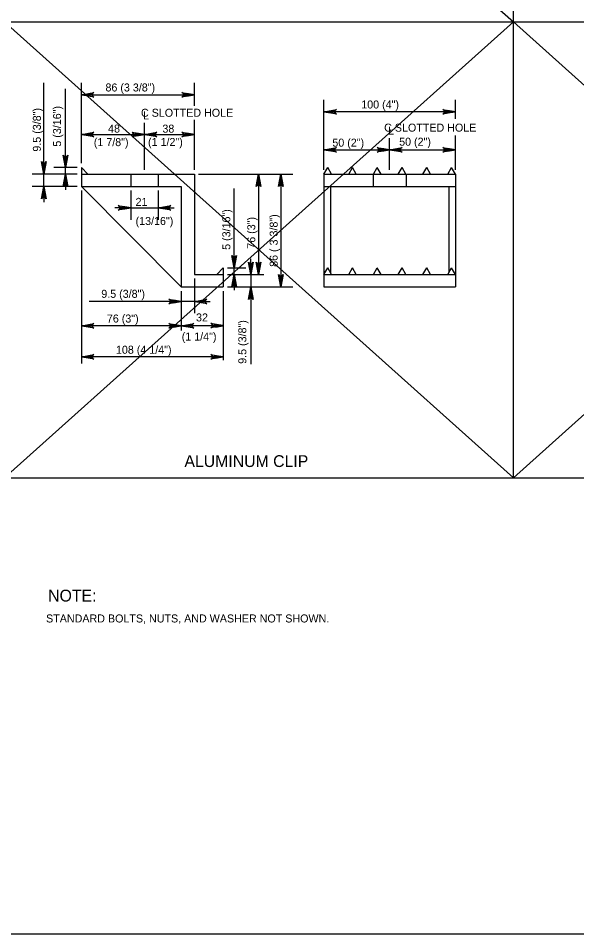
# Model space of a CAD drawing. Extents: x 179 to 454, y -271 to 54.
# Drawn here: x 377.97 to 386.34, y -43.25 to -29.53 of the extents above; entities that cross this region are included whole.
import ezdxf

# ---------------------------------------------------------------- set-up
doc = ezdxf.new("R2010")
doc.units = 0
for name, color, linetype in [('Level 1', 7, 'Continuous'), ('Level 3', 7, 'Continuous'), ('Level 4', 7, 'Continuous'), ('Level 41', 7, 'Continuous'), ('Level 8', 7, 'Continuous')]:
    doc.layers.add(name, color=color, linetype=linetype)

msp = doc.modelspace()

# ---------------------------------------------------------------- linework, layer by layer
at = {"layer": 'Level 1'}
msp.add_lwpolyline([(362.513, -43.25), (394.013, -43.25), (394.013, -22.75), (362.513, -22.75)], close=True, dxfattribs=at)
at = {"layer": 'Level 3'}
for p, q in [((385.388, -36.417), (385.388, -22.75)), ((362.513, -29.583), (393.013, -29.583)), ((382.549, -31.802), (382.549, -30.752)), ((384.518, -31.034), (384.518, -30.752)), ((384.518, -30.929), (382.549, -30.929)), ((382.549, -31.802), (382.549, -31.324)), ((383.533, -31.802), (383.533, -31.324)), ((384.518, -31.802), (384.518, -31.285)), ((384.518, -31.802), (384.518, -31.324)), ((382.549, -31.501), (383.533, -31.501)), ((383.533, -31.501), (384.518, -31.501)), ((378.914, -31.765), (379.013, -31.863)), ((378.914, -31.765), (378.914, -31.863)), ((382.549, -31.863), (382.606, -31.765)), ((382.663, -31.863), (382.606, -31.765)), ((382.92, -31.863), (382.977, -31.765)), ((383.034, -31.863), (382.977, -31.765)), ((383.291, -31.863), (383.348, -31.765)), ((383.405, -31.863), (383.348, -31.765)), ((383.662, -31.863), (383.719, -31.765)), ((383.776, -31.863), (383.719, -31.765)), ((384.033, -31.863), (384.09, -31.765)), ((384.147, -31.863), (384.09, -31.765)), ((384.404, -31.863), (384.461, -31.765)), ((384.518, -31.863), (384.461, -31.765)), ((378.914, -31.863), (380.607, -31.863)), ((378.914, -31.863), (378.914, -32.05)), ((380.607, -31.863), (380.607, -33.369)), ((382.549, -31.863), (382.549, -33.556)), ((382.549, -31.863), (384.518, -31.863)), ((384.518, -31.863), (384.518, -33.556)), ((380.41, -33.556), (378.914, -32.05)), ((382.549, -32.05), (384.518, -32.05)), ((382.648, -32.05), (382.648, -33.343)), ((384.419, -32.05), (384.419, -33.343)), ((379.653, -32.112), (379.653, -32.548)), ((380.066, -32.112), (380.066, -32.548)), ((379.534, -32.371), (379.416, -32.371)), ((379.653, -32.371), (380.066, -32.371)), ((380.184, -32.371), (380.302, -32.371)), ((381.04, -33.271), (380.942, -33.369)), ((381.04, -33.271), (381.04, -33.369)), ((382.549, -33.369), (382.606, -33.271)), ((382.663, -33.369), (382.606, -33.271)), ((382.92, -33.369), (382.977, -33.271)), ((383.034, -33.369), (382.977, -33.271)), ((383.291, -33.369), (383.348, -33.271)), ((383.405, -33.369), (383.348, -33.271)), ((383.662, -33.369), (383.719, -33.271)), ((383.776, -33.369), (383.719, -33.271)), ((384.033, -33.369), (384.09, -33.271)), ((384.147, -33.369), (384.09, -33.271)), ((384.404, -33.369), (384.461, -33.271)), ((384.518, -33.369), (384.461, -33.271)), ((380.607, -33.369), (381.04, -33.369)), ((381.04, -33.369), (381.04, -33.556)), ((382.549, -33.369), (384.518, -33.369)), ((380.41, -33.556), (381.04, -33.556)), ((382.549, -33.556), (384.518, -33.556)), ((362.513, -36.417), (393.013, -36.417))]:
    msp.add_line(p, q, dxfattribs=at)
for points in [[(382.549, -30.929), (382.736, -30.894), (382.721, -30.904), (382.714, -30.916), (382.712, -30.929), (382.714, -30.941), (382.721, -30.954), (382.736, -30.964), (382.549, -30.929), (382.721, -30.954), (382.714, -30.941), (382.549, -30.929), (382.712, -30.929), (382.714, -30.916), (382.549, -30.929), (382.721, -30.904)], [(384.518, -30.929), (384.331, -30.964), (384.346, -30.954), (384.353, -30.941), (384.355, -30.929), (384.353, -30.916), (384.346, -30.904), (384.331, -30.894), (384.518, -30.929), (384.346, -30.904), (384.353, -30.916), (384.518, -30.929), (384.355, -30.929), (384.353, -30.941), (384.518, -30.929), (384.346, -30.954)], [(382.549, -31.501), (382.736, -31.466), (382.721, -31.476), (382.714, -31.488), (382.712, -31.501), (382.714, -31.514), (382.721, -31.526), (382.736, -31.536), (382.549, -31.501), (382.721, -31.526), (382.714, -31.514), (382.549, -31.501), (382.712, -31.501), (382.714, -31.488), (382.549, -31.501), (382.721, -31.476)], [(383.533, -31.501), (383.347, -31.536), (383.361, -31.526), (383.369, -31.514), (383.371, -31.501), (383.369, -31.488), (383.361, -31.476), (383.347, -31.466), (383.533, -31.501), (383.361, -31.476), (383.369, -31.488), (383.533, -31.501), (383.371, -31.501), (383.369, -31.514), (383.533, -31.501), (383.361, -31.526)], [(383.533, -31.501), (383.72, -31.466), (383.705, -31.476), (383.698, -31.488), (383.696, -31.501), (383.698, -31.514), (383.705, -31.526), (383.72, -31.536), (383.533, -31.501), (383.705, -31.526), (383.698, -31.514), (383.533, -31.501), (383.696, -31.501), (383.698, -31.488), (383.533, -31.501), (383.705, -31.476)], [(384.518, -31.501), (384.331, -31.536), (384.346, -31.526), (384.353, -31.514), (384.355, -31.501), (384.353, -31.488), (384.346, -31.476), (384.331, -31.466), (384.518, -31.501), (384.346, -31.476), (384.353, -31.488), (384.518, -31.501), (384.355, -31.501), (384.353, -31.514), (384.518, -31.501), (384.346, -31.526)], [(379.653, -32.371), (379.466, -32.406), (379.481, -32.396), (379.488, -32.384), (379.49, -32.371), (379.488, -32.359), (379.481, -32.346), (379.466, -32.336), (379.653, -32.371), (379.481, -32.346), (379.488, -32.359), (379.653, -32.371), (379.49, -32.371), (379.488, -32.384), (379.653, -32.371), (379.481, -32.396)], [(380.066, -32.371), (380.252, -32.336), (380.238, -32.346), (380.231, -32.359), (380.228, -32.371), (380.231, -32.384), (380.238, -32.396), (380.252, -32.406), (380.066, -32.371), (380.238, -32.396), (380.231, -32.384), (380.066, -32.371), (380.228, -32.371), (380.231, -32.359), (380.066, -32.371), (380.238, -32.346)]]:
    msp.add_lwpolyline(points, dxfattribs=at)
for points in [[(382.667, -30.909), (382.667, -30.948), (382.549, -30.929)], [(384.399, -30.909), (384.399, -30.948), (384.518, -30.929)], [(382.667, -31.481), (382.667, -31.521), (382.549, -31.501)], [(383.415, -31.481), (383.415, -31.521), (383.533, -31.501)], [(383.651, -31.481), (383.651, -31.521), (383.533, -31.501)], [(384.399, -31.481), (384.399, -31.521), (384.518, -31.501)], [(379.534, -32.352), (379.534, -32.391), (379.653, -32.371)], [(380.184, -32.352), (380.184, -32.391), (380.066, -32.371)]]:
    msp.add_lwpolyline(points, close=True, dxfattribs=at)
at = {"layer": 'Level 4'}
for p, q in [((378.351, -31.745), (378.351, -30.495)), ((378.678, -31.647), (378.678, -30.584)), ((378.914, -31.703), (378.914, -30.497)), ((380.607, -30.841), (380.607, -30.497)), ((379.032, -30.674), (380.489, -30.674)), ((378.914, -31.703), (378.914, -31.096)), ((379.859, -31.802), (379.859, -31.096)), ((380.607, -31.802), (380.607, -31.05)), ((380.607, -31.802), (380.607, -31.096)), ((379.032, -31.273), (379.741, -31.273)), ((379.977, -31.273), (380.489, -31.273)), ((378.853, -31.765), (378.5, -31.765)), ((378.678, -31.863), (378.678, -31.765)), ((378.853, -31.863), (378.174, -31.863)), ((378.351, -32.05), (378.351, -31.863)), ((378.853, -31.863), (378.496, -31.863)), ((378.853, -31.863), (378.5, -31.863)), ((380.669, -31.863), (382.082, -31.863)), ((380.669, -31.863), (381.745, -31.863)), ((381.568, -31.863), (381.568, -33.251)), ((381.904, -31.863), (381.904, -33.438)), ((378.853, -32.05), (378.174, -32.05)), ((378.678, -31.982), (378.678, -32.1)), ((381.203, -33.153), (381.203, -32.082)), ((378.351, -32.169), (378.351, -32.287)), ((378.914, -32.112), (378.914, -34.446)), ((378.914, -32.112), (378.914, -34.703)), ((381.454, -33.251), (381.454, -33.133)), ((381.102, -33.271), (381.38, -33.271)), ((381.203, -33.369), (381.203, -33.271)), ((380.607, -33.431), (380.607, -33.949)), ((381.102, -33.369), (381.38, -33.369)), ((381.102, -33.369), (381.631, -33.369)), ((381.102, -33.369), (381.65, -33.369)), ((381.454, -33.369), (381.454, -33.556)), ((381.102, -33.556), (381.631, -33.556)), ((381.102, -33.556), (381.138, -33.556)), ((381.203, -33.487), (381.203, -33.605)), ((381.309, -33.556), (382.082, -33.556)), ((380.41, -33.618), (380.41, -34.209)), ((380.41, -33.679), (380.41, -33.949)), ((381.04, -33.618), (381.04, -34.446)), ((381.04, -33.618), (381.04, -34.651)), ((381.454, -33.674), (381.454, -34.713)), ((380.292, -33.772), (379.029, -33.772)), ((380.607, -33.772), (380.41, -33.772)), ((380.725, -33.772), (380.844, -33.772)), ((380.292, -34.137), (379.032, -34.137)), ((380.922, -34.137), (380.529, -34.137)), ((380.922, -34.605), (379.032, -34.605))]:
    msp.add_line(p, q, dxfattribs=at)
for points in [[(378.914, -30.674), (379.101, -30.639), (379.086, -30.649), (379.079, -30.662), (379.077, -30.674), (379.079, -30.686), (379.086, -30.699), (379.101, -30.709), (378.914, -30.674), (379.086, -30.699), (379.079, -30.686), (378.914, -30.674), (379.077, -30.674), (379.079, -30.662), (378.914, -30.674), (379.086, -30.649)], [(380.607, -30.674), (380.421, -30.709), (380.435, -30.699), (380.443, -30.686), (380.445, -30.674), (380.443, -30.662), (380.435, -30.649), (380.421, -30.639), (380.607, -30.674), (380.435, -30.649), (380.443, -30.662), (380.607, -30.674), (380.445, -30.674), (380.443, -30.686), (380.607, -30.674), (380.435, -30.699)], [(378.914, -31.273), (379.101, -31.238), (379.086, -31.248), (379.079, -31.261), (379.077, -31.273), (379.079, -31.286), (379.086, -31.298), (379.101, -31.308), (378.914, -31.273), (379.086, -31.298), (379.079, -31.286), (378.914, -31.273), (379.077, -31.273), (379.079, -31.261), (378.914, -31.273), (379.086, -31.248)], [(379.859, -31.273), (379.673, -31.308), (379.687, -31.298), (379.695, -31.286), (379.697, -31.273), (379.695, -31.261), (379.687, -31.248), (379.673, -31.238), (379.859, -31.273), (379.687, -31.248), (379.695, -31.261), (379.859, -31.273), (379.697, -31.273), (379.695, -31.286), (379.859, -31.273), (379.687, -31.298)], [(379.859, -31.273), (380.046, -31.238), (380.031, -31.248), (380.024, -31.261), (380.022, -31.273), (380.024, -31.286), (380.031, -31.298), (380.046, -31.308), (379.859, -31.273), (380.031, -31.298), (380.024, -31.286), (379.859, -31.273), (380.022, -31.273), (380.024, -31.261), (379.859, -31.273), (380.031, -31.248)], [(380.607, -31.273), (380.421, -31.308), (380.435, -31.298), (380.443, -31.286), (380.445, -31.273), (380.443, -31.261), (380.435, -31.248), (380.421, -31.238), (380.607, -31.273), (380.435, -31.248), (380.443, -31.261), (380.607, -31.273), (380.445, -31.273), (380.443, -31.286), (380.607, -31.273), (380.435, -31.298)], [(378.351, -31.863), (378.316, -31.677), (378.326, -31.691), (378.339, -31.699), (378.351, -31.701), (378.364, -31.699), (378.376, -31.691), (378.386, -31.677), (378.351, -31.863), (378.376, -31.691), (378.364, -31.699), (378.351, -31.863), (378.351, -31.701), (378.339, -31.699), (378.351, -31.863), (378.326, -31.691)], [(378.678, -31.765), (378.643, -31.579), (378.653, -31.593), (378.665, -31.6), (378.678, -31.602), (378.69, -31.6), (378.703, -31.593), (378.712, -31.579), (378.678, -31.765), (378.703, -31.593), (378.69, -31.6), (378.678, -31.765), (378.678, -31.602), (378.665, -31.6), (378.678, -31.765), (378.653, -31.593)], [(378.678, -31.863), (378.712, -32.05), (378.703, -32.035), (378.69, -32.028), (378.678, -32.026), (378.665, -32.028), (378.653, -32.035), (378.643, -32.05), (378.678, -31.863), (378.653, -32.035), (378.665, -32.028), (378.678, -31.863), (378.678, -32.026), (378.69, -32.028), (378.678, -31.863), (378.703, -32.035)], [(381.568, -31.863), (381.603, -32.05), (381.593, -32.035), (381.581, -32.028), (381.568, -32.026), (381.556, -32.028), (381.543, -32.035), (381.533, -32.05), (381.568, -31.863), (381.543, -32.035), (381.556, -32.028), (381.568, -31.863), (381.568, -32.026), (381.581, -32.028), (381.568, -31.863), (381.593, -32.035)], [(381.904, -31.863), (381.939, -32.05), (381.929, -32.035), (381.917, -32.028), (381.904, -32.026), (381.892, -32.028), (381.88, -32.035), (381.87, -32.05), (381.904, -31.863), (381.88, -32.035), (381.892, -32.028), (381.904, -31.863), (381.904, -32.026), (381.917, -32.028), (381.904, -31.863), (381.929, -32.035)], [(378.351, -32.05), (378.386, -32.237), (378.376, -32.222), (378.364, -32.215), (378.351, -32.213), (378.339, -32.215), (378.326, -32.222), (378.316, -32.237), (378.351, -32.05), (378.326, -32.222), (378.339, -32.215), (378.351, -32.05), (378.351, -32.213), (378.364, -32.215), (378.351, -32.05), (378.376, -32.222)], [(381.203, -33.271), (381.168, -33.084), (381.178, -33.099), (381.19, -33.106), (381.203, -33.108), (381.215, -33.106), (381.228, -33.099), (381.238, -33.084), (381.203, -33.271), (381.228, -33.099), (381.215, -33.106), (381.203, -33.271), (381.203, -33.108), (381.19, -33.106), (381.203, -33.271), (381.178, -33.099)], [(381.454, -33.369), (381.419, -33.183), (381.429, -33.197), (381.442, -33.205), (381.454, -33.207), (381.467, -33.205), (381.479, -33.197), (381.489, -33.183), (381.454, -33.369), (381.479, -33.197), (381.467, -33.205), (381.454, -33.369), (381.454, -33.207), (381.442, -33.205), (381.454, -33.369), (381.429, -33.197)], [(381.568, -33.369), (381.533, -33.183), (381.543, -33.197), (381.556, -33.205), (381.568, -33.207), (381.581, -33.205), (381.593, -33.197), (381.603, -33.183), (381.568, -33.369), (381.593, -33.197), (381.581, -33.205), (381.568, -33.369), (381.568, -33.207), (381.556, -33.205), (381.568, -33.369), (381.543, -33.197)], [(381.203, -33.369), (381.238, -33.556), (381.228, -33.541), (381.215, -33.534), (381.203, -33.532), (381.19, -33.534), (381.178, -33.541), (381.168, -33.556), (381.203, -33.369), (381.178, -33.541), (381.19, -33.534), (381.203, -33.369), (381.203, -33.532), (381.215, -33.534), (381.203, -33.369), (381.228, -33.541)], [(381.904, -33.556), (381.87, -33.37), (381.88, -33.384), (381.892, -33.392), (381.904, -33.394), (381.917, -33.392), (381.929, -33.384), (381.939, -33.37), (381.904, -33.556), (381.929, -33.384), (381.917, -33.392), (381.904, -33.556), (381.904, -33.394), (381.892, -33.392), (381.904, -33.556), (381.88, -33.384)], [(381.454, -33.556), (381.489, -33.743), (381.479, -33.728), (381.467, -33.721), (381.454, -33.719), (381.442, -33.721), (381.429, -33.728), (381.419, -33.743), (381.454, -33.556), (381.429, -33.728), (381.442, -33.721), (381.454, -33.556), (381.454, -33.719), (381.467, -33.721), (381.454, -33.556), (381.479, -33.728)], [(380.41, -33.772), (380.224, -33.807), (380.238, -33.797), (380.246, -33.785), (380.248, -33.772), (380.246, -33.76), (380.238, -33.747), (380.224, -33.737), (380.41, -33.772), (380.238, -33.747), (380.246, -33.76), (380.41, -33.772), (380.248, -33.772), (380.246, -33.785), (380.41, -33.772), (380.238, -33.797)], [(380.607, -33.772), (380.794, -33.737), (380.779, -33.747), (380.772, -33.76), (380.77, -33.772), (380.772, -33.785), (380.779, -33.797), (380.794, -33.807), (380.607, -33.772), (380.779, -33.797), (380.772, -33.785), (380.607, -33.772), (380.77, -33.772), (380.772, -33.76), (380.607, -33.772), (380.779, -33.747)], [(378.914, -34.137), (379.101, -34.102), (379.086, -34.112), (379.079, -34.125), (379.077, -34.137), (379.079, -34.15), (379.086, -34.162), (379.101, -34.172), (378.914, -34.137), (379.086, -34.162), (379.079, -34.15), (378.914, -34.137), (379.077, -34.137), (379.079, -34.125), (378.914, -34.137), (379.086, -34.112)], [(380.41, -34.137), (380.224, -34.172), (380.238, -34.162), (380.246, -34.15), (380.248, -34.137), (380.246, -34.125), (380.238, -34.112), (380.224, -34.102), (380.41, -34.137), (380.238, -34.112), (380.246, -34.125), (380.41, -34.137), (380.248, -34.137), (380.246, -34.15), (380.41, -34.137), (380.238, -34.162)], [(380.41, -34.137), (380.597, -34.102), (380.582, -34.112), (380.575, -34.125), (380.573, -34.137), (380.575, -34.15), (380.582, -34.162), (380.597, -34.172), (380.41, -34.137), (380.582, -34.162), (380.575, -34.15), (380.41, -34.137), (380.573, -34.137), (380.575, -34.125), (380.41, -34.137), (380.582, -34.112)], [(381.04, -34.136), (380.854, -34.171), (380.868, -34.161), (380.876, -34.149), (380.878, -34.136), (380.876, -34.124), (380.868, -34.111), (380.854, -34.101), (381.04, -34.136), (380.868, -34.111), (380.876, -34.124), (381.04, -34.136), (380.878, -34.136), (380.876, -34.149), (381.04, -34.136), (380.868, -34.161)], [(378.914, -34.605), (379.101, -34.57), (379.086, -34.58), (379.079, -34.593), (379.077, -34.605), (379.079, -34.618), (379.086, -34.63), (379.101, -34.64), (378.914, -34.605), (379.086, -34.63), (379.079, -34.618), (378.914, -34.605), (379.077, -34.605), (379.079, -34.593), (378.914, -34.605), (379.086, -34.58)], [(381.04, -34.605), (380.854, -34.64), (380.868, -34.63), (380.876, -34.618), (380.878, -34.605), (380.876, -34.593), (380.868, -34.58), (380.854, -34.57), (381.04, -34.605), (380.868, -34.58), (380.876, -34.593), (381.04, -34.605), (380.878, -34.605), (380.876, -34.618), (381.04, -34.605), (380.868, -34.63)]]:
    msp.add_lwpolyline(points, dxfattribs=at)
for points in [[(379.032, -30.654), (379.032, -30.694), (378.914, -30.674)], [(380.489, -30.654), (380.489, -30.694), (380.607, -30.674)], [(379.032, -31.253), (379.032, -31.293), (378.914, -31.273)], [(379.741, -31.253), (379.741, -31.293), (379.859, -31.273)], [(379.977, -31.253), (379.977, -31.293), (379.859, -31.273)], [(380.489, -31.253), (380.489, -31.293), (380.607, -31.273)], [(378.658, -31.647), (378.697, -31.647), (378.678, -31.765)], [(378.332, -31.745), (378.371, -31.745), (378.351, -31.863)], [(378.658, -31.982), (378.697, -31.982), (378.678, -31.863)], [(381.548, -31.982), (381.588, -31.982), (381.568, -31.863)], [(381.885, -31.982), (381.924, -31.982), (381.904, -31.863)], [(378.332, -32.169), (378.371, -32.169), (378.351, -32.05)], [(381.183, -33.153), (381.222, -33.153), (381.203, -33.271)], [(381.434, -33.251), (381.474, -33.251), (381.454, -33.369)], [(381.548, -33.251), (381.588, -33.251), (381.568, -33.369)], [(381.183, -33.487), (381.222, -33.487), (381.203, -33.369)], [(381.885, -33.438), (381.924, -33.438), (381.904, -33.556)], [(381.434, -33.674), (381.474, -33.674), (381.454, -33.556)], [(380.292, -33.752), (380.292, -33.792), (380.41, -33.772)], [(380.725, -33.752), (380.725, -33.792), (380.607, -33.772)], [(379.032, -34.118), (379.032, -34.157), (378.914, -34.137)], [(380.292, -34.118), (380.292, -34.157), (380.41, -34.137)], [(380.529, -34.118), (380.529, -34.157), (380.41, -34.137)], [(380.922, -34.118), (380.922, -34.157), (381.04, -34.137)], [(379.032, -34.586), (379.032, -34.625), (378.914, -34.605)], [(380.922, -34.586), (380.922, -34.625), (381.04, -34.605)]]:
    msp.add_lwpolyline(points, close=True, dxfattribs=at)
at = {"layer": 'Level 41'}
for p, q in [((377.763, -22.75), (385.388, -29.583)), ((377.763, -29.583), (385.388, -36.417)), ((385.388, -29.583), (377.763, -36.417)), ((385.388, -29.583), (393.013, -36.417)), ((393.013, -29.583), (385.388, -36.417))]:
    msp.add_line(p, q, dxfattribs=at)
at = {"layer": 'Level 8'}
for p, q in [((379.653, -31.863), (379.653, -32.05)), ((380.066, -31.863), (380.066, -32.05)), ((383.287, -31.863), (383.287, -32.05)), ((383.779, -31.863), (383.779, -32.05)), ((378.914, -32.05), (380.41, -32.05)), ((380.41, -32.05), (380.41, -33.556))]:
    msp.add_line(p, q, dxfattribs=at)

# ---------------------------------------------------------------- texts
at = {"layer": 'Level 3'}
for s, height, p in [('100 (4")', 0.12, (383.108, -30.881)), ('C SLOTTED HOLE', 0.12, (379.807, -31.005)), ('C SLOTTED HOLE', 0.12, (383.451, -31.228)), ('50 (2")', 0.12, (382.675, -31.453)), ('50 (2")', 0.12, (383.676, -31.439)), ('21', 0.12, (379.726, -32.341)), ('(13/16")', 0.12, (379.726, -32.627)), ('ALUMINUM CLIP', 0.17717, (380.458, -36.255)), ('NOTE:', 0.1772, (378.416, -38.271)), ('STANDARD BOLTS, NUTS, AND WASHER NOT SHOWN.', 0.12, (378.385, -38.585))]:
    msp.add_text(s, height=height, dxfattribs=at).set_placement(p)
at = {"layer": 'Level 4'}
for s, p in [('86 (3 3/8")', (379.275, -30.626)), ('L', (379.837, -31.046)), ('48', (379.314, -31.242)), ('38', (380.128, -31.243)), ('L', (383.511, -31.274)), ('(1 7/8")', (379.1, -31.445)), ('(1 1/2")', (379.913, -31.443)), ('9.5 (3/8")', (379.212, -33.719)), ('76 (3")', (379.296, -34.089)), ('32', (380.632, -34.073)), ('(1 1/4")', (380.418, -34.359)), ('108 (4 1/4")', (379.432, -34.557))]:
    msp.add_text(s, height=0.12, dxfattribs=at).set_placement(p)
for s, p in [('5 (3/16")', (378.609, -31.453)), ('9.5 (3/8")', (378.307, -31.528)), ('5 (3/16")', (381.146, -33)), ('76 (3")', (381.52, -32.983)), ('86 ( 3 3/8")', (381.856, -33.255)), ('9.5 (3/8")', (381.386, -34.708))]:
    msp.add_text(s, height=0.12, rotation=90, dxfattribs=at).set_placement(p)

doc.saveas('drawing.dxf')
